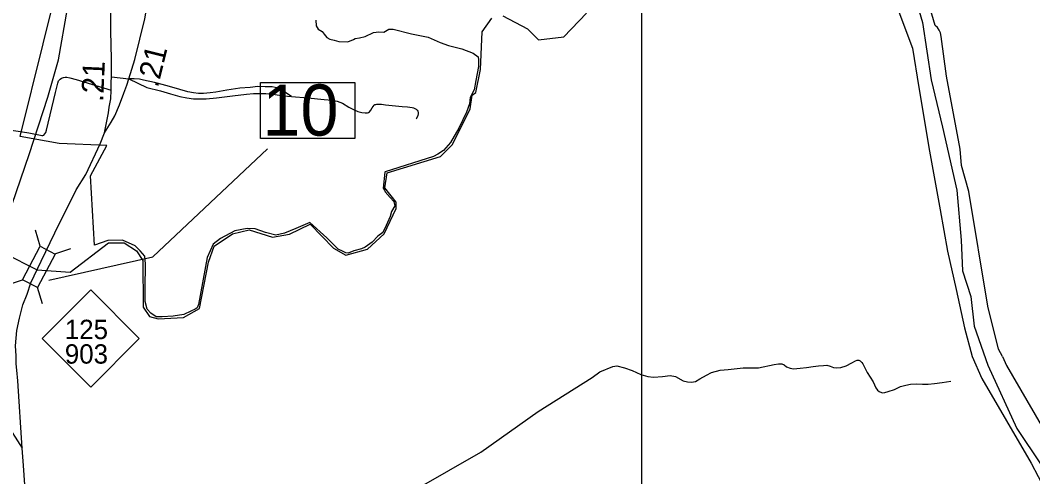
# Model space of a CAD drawing. Extents: x 2290615 to 2522933, y 819489 to 1012715.
# Drawn here: x 2413804 to 2420741, y 936349 to 939475 of the extents above; entities that cross this region are included whole.
import ezdxf

# ---------------------------------------------------------------- set-up
doc = ezdxf.new("R2010")
doc.units = 0
for name, color, linetype in [('Exist Boundary Political City Limit New', 7, 'Continuous'), ('Exist Boundary Political City Limit Old', 7, 'Continuous'), ('Exist Boundary Political CountyLine', 7, 'Continuous'), ('Exist Hydrographic Creek Single Shore', 7, 'Continuous'), ('Exist Hydrographic River Shore', 7, 'Continuous'), ('Exist Railroad Mainline', 7, 'Continuous'), ('Exist Road Non-System Type 51', 7, 'Continuous'), ('Exist Road Primary NC Attributed', 7, 'Continuous'), ('Exist Road Primary NC Shield CELL', 7, 'Continuous'), ('Exist Road Primary NC Shield Number Label', 7, 'Continuous'), ('Exist Road Primary US Attributed', 7, 'Continuous'), ('Exist Road Primary US Mileage Hundredths English Label', 7, 'Continuous'), ('Exist Road Primary US Structure Standard Bridge CELL', 7, 'Continuous'), ('Exist Road Primary US Structure Standard Bridge Number Label', 7, 'Continuous'), ('Map Preparation Boundary City Limit Buffer Line', 7, 'Continuous'), ('Map Preparation Inset Cut Line', 7, 'Continuous')]:
    doc.layers.add(name, color=color, linetype=linetype)

msp = doc.modelspace()

# ---------------------------------------------------------------- linework, layer by layer
at = {"layer": 'Exist Boundary Political City Limit New'}
for p, q in [((2414397.3, 938616.4), (2414070, 938631.5)), ((2414286.1, 938409.6), (2414397.3, 938616.4)), ((2414313.3, 937935.6), (2414286.1, 938409.6))]:
    msp.add_line(p, q, dxfattribs=at)
for points in [[(2414070, 938631.5), (2413804.3, 938678), (2414118.4, 939949.3), (2414176.7, 940356)], [(2415828.6, 939476.3), (2415832.4, 939437.4), (2415844.2, 939413.3), (2415871.6, 939398.6), (2415885.4, 939380.6), (2415904.8, 939356.1), (2415924.4, 939345.5), (2415955.2, 939338.4), (2415987.2, 939328.9), (2416048.5, 939327.6), (2416086.2, 939343.6), (2416099.4, 939349.7), (2416128, 939354.9), (2416167.8, 939363.9), (2416225, 939390.1), (2416261, 939394.6), (2416294.5, 939393.7), (2416329.5, 939413.8), (2416358.7, 939414.4), (2416484.1, 939382.3), (2416599.5, 939359.8), (2416682, 939323), (2416738.2, 939300.9), (2416828.5, 939278.9), (2416907.4, 939249), (2416940.5, 939223.5)], [(2416940.5, 939223.5), (2416944.2, 939202.9), (2416944.2, 939157.6), (2416924.4, 939061.4), (2416913.1, 938999.2), (2416887.6, 938945.5), (2416882, 938903), (2416862.2, 938846.5), (2416808.5, 938736.2), (2416751.9, 938637.2), (2416703.9, 938583.4), (2416664.3, 938558), (2416636, 938541), (2416305.2, 938436.3), (2416302.4, 938433.5), (2416291.1, 938326), (2416299.5, 938311.9), (2416305.2, 938300.6), (2416339.1, 938261), (2416364.6, 938232.7), (2416370.2, 938204.4), (2416347.6, 938164.8), (2416339.1, 938130.9), (2416310.9, 938068.6), (2416288.2, 938020.5), (2416254.3, 937995.1), (2416214.7, 937955.5), (2416166.7, 937921.5), (2416141.2, 937910.2), (2416090.3, 937896.1), (2416050.7, 937879.1), (2416033.8, 937881.9), (2416011.1, 937893.3), (2415982.9, 937907.4), (2415960.3, 937930), (2415903.7, 937983.8), (2415787, 938090.8)], [(2415787, 938090.8), (2415691.6, 938048.8), (2415615.3, 938017.7), (2415555.9, 938003.6), (2415485.2, 938020.5), (2415414.6, 938046), (2415358, 938048.8), (2415273.2, 938031.9), (2415177.1, 937980.9), (2415126.2, 937941.3), (2415083.7, 937850.8), (2415024.4, 937528.4), (2415015.9, 937505.7), (2415001.8, 937497.3), (2414973.5, 937483.1), (2414925.4, 937460.5), (2414851.9, 937449.2), (2414775.6, 937443.5), (2414736, 937443.5), (2414699.2, 937469), (2414673.8, 937497.3), (2414659.6, 937548.2), (2414659.6, 937635.9), (2414662.5, 937805.6), (2414656.8, 937859.3), (2414625.7, 937896.1), (2414591.8, 937930), (2414504.1, 937969.6), (2414405.2, 937966.8), (2414313.3, 937935.6)]]:
    msp.add_lwpolyline(points, dxfattribs=at)
at = {"layer": 'Exist Boundary Political City Limit Old'}
for p, q in [((2414397.3, 938616.4), (2414070, 938631.5)), ((2414286.1, 938409.6), (2414397.3, 938616.4)), ((2414313.3, 937935.6), (2414286.1, 938409.6))]:
    msp.add_line(p, q, dxfattribs=at)
for points in [[(2414070, 938631.5), (2413804.3, 938678), (2414118.4, 939949.3), (2414176.7, 940356)], [(2415828.6, 939476.3), (2415832.4, 939437.4), (2415844.2, 939413.3), (2415871.6, 939398.6), (2415885.4, 939380.6), (2415904.8, 939356.1), (2415924.4, 939345.5), (2415955.2, 939338.4), (2415987.2, 939328.9), (2416048.5, 939327.6), (2416086.2, 939343.6), (2416099.4, 939349.7), (2416128, 939354.9), (2416167.8, 939363.9), (2416225, 939390.1), (2416261, 939394.6), (2416294.5, 939393.7), (2416329.5, 939413.8), (2416358.7, 939414.4), (2416484.1, 939382.3), (2416599.5, 939359.8), (2416682, 939323), (2416738.2, 939300.9), (2416828.5, 939278.9), (2416907.4, 939249), (2416940.5, 939223.5)], [(2416940.5, 939223.5), (2416944.2, 939202.9), (2416944.2, 939157.6), (2416924.4, 939061.4), (2416913.1, 938999.2), (2416887.6, 938945.5), (2416882, 938903), (2416862.2, 938846.5), (2416808.5, 938736.2), (2416751.9, 938637.2), (2416703.9, 938583.4), (2416664.3, 938558), (2416636, 938541), (2416305.2, 938436.3), (2416302.4, 938433.5), (2416291.1, 938326), (2416299.5, 938311.9), (2416305.2, 938300.6), (2416339.1, 938261), (2416364.6, 938232.7), (2416370.2, 938204.4), (2416347.6, 938164.8), (2416339.1, 938130.9), (2416310.9, 938068.6), (2416288.2, 938020.5), (2416254.3, 937995.1), (2416214.7, 937955.5), (2416166.7, 937921.5), (2416141.2, 937910.2), (2416090.3, 937896.1), (2416050.7, 937879.1), (2416033.8, 937881.9), (2416011.1, 937893.3), (2415982.9, 937907.4), (2415960.3, 937930), (2415903.7, 937983.8), (2415787, 938090.8)], [(2415787, 938090.8), (2415691.6, 938048.8), (2415615.3, 938017.7), (2415555.9, 938003.6), (2415485.2, 938020.5), (2415414.6, 938046), (2415358, 938048.8), (2415273.2, 938031.9), (2415177.1, 937980.9), (2415126.2, 937941.3), (2415083.7, 937850.8), (2415024.4, 937528.4), (2415015.9, 937505.7), (2415001.8, 937497.3), (2414973.5, 937483.1), (2414925.4, 937460.5), (2414851.9, 937449.2), (2414775.6, 937443.5), (2414736, 937443.5), (2414699.2, 937469), (2414673.8, 937497.3), (2414659.6, 937548.2), (2414659.6, 937635.9), (2414662.5, 937805.6), (2414656.8, 937859.3), (2414625.7, 937896.1), (2414591.8, 937930), (2414504.1, 937969.6), (2414405.2, 937966.8), (2414313.3, 937935.6)]]:
    msp.add_lwpolyline(points, dxfattribs=at)
at = {"layer": 'Exist Boundary Political CountyLine'}
msp.add_lwpolyline([(2419906.5, 939733.8), (2419984.9, 939459.3), (2420043.7, 939067.1), (2420122.1, 938743.6), (2420220.1, 938312.2), (2420249.5, 937969.1), (2420258.5, 937758.4), (2420316.8, 937583.3), (2420338.7, 937378.9), (2420433.5, 937112.6), (2420630.5, 936678.4), (2420798.2, 936430.2)], dxfattribs=at)
at = {"layer": 'Exist Hydrographic Creek Single Shore'}
for points in [[(2413465.5, 937993.5), (2413920.8, 937766.7), (2414147, 937750.4), (2414408.3, 937950.2), (2414516.4, 937951.3), (2414600.4, 937895.7), (2414643.3, 937828.5), (2414647.4, 937510.2), (2414690.5, 937446.3), (2414748.5, 937429), (2414923.4, 937439.5), (2415031.5, 937499.7), (2415093.4, 937817.4), (2415133.4, 937927.4), (2415257.4, 938011.3), (2415373.3, 938039.1), (2415532.4, 937989.7), (2415648.5, 938011), (2415789.3, 938079), (2415949.3, 937914.9), (2416034.4, 937865.9), (2416183.4, 937908.1), (2416298.3, 938011.3), (2416379.3, 938185.4), (2416378.5, 938228), (2416302.4, 938326.6), (2416317.3, 938429.1), (2416682.3, 938542.5), (2416764.4, 938624.6), (2416886.4, 938869.2), (2416901.3, 938961.8), (2416926.4, 938979.2), (2416957.3, 939138.1), (2416969.4, 939394.7), (2417035.2, 939489.3)], [(2417110.3, 939505.5), (2417278.4, 939417.2), (2417354.3, 939341.5), (2417528.4, 939361.8), (2417684.4, 939522.5)]]:
    msp.add_lwpolyline(points, dxfattribs=at)
at = {"layer": 'Exist Hydrographic River Shore'}
for points in [[(2420533.8, 937171.6), (2420505.9, 937222.3), (2420431.9, 937517.5), (2420303.8, 938301.8), (2420251.9, 938479.7), (2420242.9, 938591.5), (2420150.8, 939092.8), (2420114.3, 939364.2), (2420108.1, 939389.2), (2420099.3, 939408.1), (2420087.2, 939425.2), (2420073.1, 939439.4), (2419988.6, 939728.2)], [(2419822.2, 939532.1), (2419916.9, 939284.3), (2419960.6, 939014.7), (2420033.5, 938577.5), (2420106.3, 938176.7), (2420157.3, 937892.6), (2420215.6, 937630.2), (2420273.8, 937367.9), (2420324.8, 937171.2), (2420390.9, 937022.4), (2420730, 936441.6), (2420824.7, 936259.4)], [(2420533.8, 937171.6), (2420561.3, 937109.6), (2420897.4, 936533.9), (2420975.9, 936382.9), (2421672.3, 935844.7)]]:
    msp.add_lwpolyline(points, dxfattribs=at)
at = {"layer": 'Exist Railroad Mainline'}
msp.add_lwpolyline([(2413747.8, 938214.6), (2413864.9, 938556.2), (2413993.1, 938948.1), (2414065.5, 939203.1), (2414128.3, 939556.1), (2414168.3, 939840.5), (2414198.2, 940110.9), (2414228.4, 940379.3), (2414249.9, 940543.7), (2414269.3, 940718), (2414273.2, 941004), (2414272.7, 941172.1), (2414253.3, 941551.7), (2414234.2, 941759.5), (2414201.1, 941976.8), (2414148, 942192), (2413980.7, 942699.7), (2413748.8, 943236.1)], dxfattribs=at)
at = {"layer": 'Exist Road Non-System Type 51'}
msp.add_line((2414429.6, 939086.5), (2414548.8, 939073.7), dxfattribs=at)
for points in [[(2413727.9, 938724), (2413819.7, 938711.2), (2413862.1, 938704.2), (2413943, 938687.3), (2413951.1, 938685.4), (2413959.1, 938685.6), (2413965, 938687.6), (2413972.8, 938697.7), (2413978.6, 938706), (2413984.4, 938722), (2414045.7, 938981.2), (2414061.2, 939043.4), (2414067.3, 939059.9), (2414078.1, 939071.6), (2414086.4, 939077.2), (2414094.1, 939081.1), (2414101.2, 939083.7), (2414112, 939085.3), (2414123.3, 939084.3), (2414144.2, 939080.5), (2414188.3, 939068.8), (2414427.8, 938995.4)], [(2415662, 938952.7), (2415603.5, 938990.6), (2415571.8, 939008.7), (2415531, 939017.8), (2415482.7, 939019.3), (2415432.9, 939020.8), (2415380.1, 939014.8), (2415307.6, 939008.7), (2415220, 938995.1), (2415144.6, 938983.1), (2415105.3, 938977), (2415060, 938974), (2415025.3, 938974), (2414992.1, 938978.5), (2414952.9, 938984.6), (2414897, 939001.2), (2414811, 939026.9), (2414723.4, 939049.5), (2414647.9, 939064.6), (2414620.3, 939070.7), (2414585, 939073.7), (2414548.8, 939073.7)], [(2414548.8, 939073.7), (2414671.3, 939015.5), (2414764.9, 938991.4), (2414833.4, 938971.2), (2414897.8, 938953.1), (2414946.1, 938943), (2414992.1, 938936.2), (2415032.6, 938936.2), (2415078.9, 938936.2), (2415148.8, 938943), (2415257.5, 938957.1), (2415353.1, 938968.2), (2415401.4, 938972.2), (2415486.5, 938973.2), (2415549.9, 938967.2), (2415608.2, 938958.1), (2415662, 938952.7)], [(2415662, 938952.7), (2415775.3, 938942.5), (2415885.5, 938931.9), (2415941.3, 938927.4), (2415974.6, 938919.9), (2416010.8, 938906.3), (2416054.6, 938880.6), (2416087.4, 938864.1), (2416117, 938850.7), (2416144.5, 938843.3), (2416166.3, 938841.3), (2416174.1, 938840), (2416183.5, 938840), (2416190.6, 938842.2), (2416196.9, 938847.6), (2416206.7, 938859.7), (2416215.7, 938875.3), (2416221.9, 938885.2), (2416229.1, 938893.7), (2416234.5, 938897.7), (2416240.3, 938899), (2416247, 938900.4), (2416256.4, 938900.8), (2416268, 938901.3), (2416280.1, 938899.9), (2416306.5, 938895.9), (2416329.7, 938892.3), (2416374, 938889.2), (2416419.6, 938885.2), (2416458.1, 938881.6), (2416488.1, 938877.6), (2416497.5, 938874.4), (2416506.4, 938870.4), (2416516.2, 938865.5), (2416523.9, 938858.8), (2416527.4, 938852.9), (2416529.2, 938843.5), (2416530.1, 938834.6), (2416527, 938821.6), (2416518.9, 938801.5), (2416517.1, 938797.4)], [(2416521.9, 936265), (2416960.2, 936517.6), (2417352.1, 936795), (2417722.3, 937028), (2417774.1, 937066), (2417863.6, 937102.5), (2417891.9, 937107.9), (2417943.8, 937093.9), (2417995.7, 937076), (2418055.6, 937048), (2418103.5, 937034), (2418143.4, 937030), (2418203.3, 937034), (2418257.2, 937042), (2418293.1, 937034), (2418345, 937006.1), (2418375, 936998.1), (2418402.9, 936996.1), (2418430.9, 937000.1), (2418460.8, 937020), (2418506.7, 937044), (2418540.7, 937062), (2418598.5, 937078), (2418654.4, 937084), (2418756.2, 937093.9), (2418862, 937093.9), (2418969.8, 937117.9), (2418998.4, 937122.8), (2419021.5, 937121), (2419037.5, 937114.8), (2419054.3, 937100.6), (2419079.2, 937091.7), (2419100.5, 937088.2), (2419146.6, 937091.7), (2419191.8, 937096.2), (2419235.3, 937103.3), (2419272.6, 937107.7), (2419307.2, 937110.4), (2419331.1, 937112.1), (2419353.3, 937105), (2419374.6, 937096.2), (2419399.4, 937095.3), (2419426.9, 937097.9), (2419462.4, 937107.7), (2419502.3, 937129), (2419525.4, 937141.4), (2419536.9, 937147.7), (2419548.7, 937147.9), (2419557.4, 937141.4), (2419570.7, 937129.9), (2419576.6, 937121.9), (2419591.1, 937094.4), (2419607, 937063.3), (2419647.8, 936997.6), (2419666.5, 936958.6), (2419676.2, 936941.7), (2419688.7, 936931.9), (2419704.6, 936925.7), (2419714.4, 936923.9), (2419727.7, 936926.6), (2419750.8, 936931.9), (2419793.3, 936946.1), (2419835, 936966.5), (2419871.4, 936975.4), (2419904.2, 936981.6), (2419945.9, 936984.3), (2419985, 936983.4), (2420024.9, 936981.6), (2420068.4, 936986.1), (2420119.8, 936993.2), (2420179.3, 937002.1)]]:
    msp.add_lwpolyline(points, dxfattribs=at)
at = {"layer": 'Exist Road Primary NC Attributed'}
msp.add_lwpolyline([(2413282.5, 936960.7), (2413424.5, 936905.2), (2413548.3, 936852.7), (2413604.2, 936808.7), (2413676.1, 936750.1), (2413700, 936726.2), (2413816.9, 936543.8)], dxfattribs=at)
at = {"layer": 'Exist Road Primary NC Shield CELL'}
msp.add_lwpolyline([(2413953.7, 937295.6), (2414286.7, 937628.6), (2414619.7, 937295.6), (2414286.7, 936962.6)], close=True, dxfattribs=at)
at = {"layer": 'Exist Road Primary US Attributed'}
for points in [[(2414380.5, 938704.3), (2414407.7, 938841.3), (2414413.7, 938880.6), (2414423.8, 938937), (2414427.8, 938995.4), (2414427.8, 939048.8), (2414429.6, 939086.5), (2414429.8, 939207.9), (2414425.8, 939403.3), (2414425.1, 939804.2)], [(2414380.5, 938704.3), (2414427.8, 938776.8), (2414452, 938821.2), (2414483.2, 938896.7), (2414514.3, 938976.3), (2414533.7, 939030.6), (2414548.8, 939073.7), (2414589.3, 939206.7), (2414657.4, 939483.7), (2414689.3, 939666.8), (2414705.9, 939730.2)], [(2413948, 937824.4), (2414040.7, 938019.3), (2414187.3, 938313.6), (2414253.6, 938418.9), (2414352.1, 938629.3), (2414380.5, 938704.3)], [(2413788.5, 937004.5), (2413780.1, 937079.5), (2413776.6, 937123), (2413775.2, 937177.6), (2413772, 937245), (2413780.5, 937351.2), (2413799.2, 937435.4), (2413821.8, 937526.6), (2413850.8, 937598.2), (2413877.8, 937676.6), (2413948, 937824.4)], [(2413816.9, 936543.8), (2413788.5, 937004.5)], [(2414631.8, 934917.7), (2414146.5, 935587.5), (2414029.4, 935753.9), (2413986.8, 935823.2), (2413945.6, 935897.8), (2413920.9, 935949.7), (2413901, 936004.3), (2413875.7, 936081.6), (2413858.4, 936133.5), (2413839.8, 936236.1), (2413834.8, 936293.2), (2413825.8, 936425.8), (2413816.9, 936543.8)]]:
    msp.add_lwpolyline(points, dxfattribs=at)
at = {"layer": 'Exist Road Primary US Structure Standard Bridge CELL'}
for p, q in [((2413940.9, 937927), (2413908.5, 938038.2)), ((2414041.3, 937874.8), (2414150.9, 937912.1)), ((2413711, 937659.8), (2413820.7, 937697.1)), ((2413955.7, 937532.5), (2413923.4, 937643.7))]:
    msp.add_line(p, q, dxfattribs=at)
msp.add_lwpolyline([(2413820.7, 937697.1), (2413940.4, 937927.2), (2414043.1, 937873.8), (2413923.4, 937643.7)], close=True, dxfattribs=at)
at = {"layer": 'Exist Road Primary US Structure Standard Bridge Number Label'}
msp.add_lwpolyline([(2415451.2, 939047.5), (2416095.3, 939047.5), (2416095.3, 938665.1), (2415451.2, 938665.1)], close=True, dxfattribs=at)
msp.add_lwpolyline([(2414000.4, 937693.8), (2414712.5, 937853.6), (2415497.2, 938594.7)], dxfattribs=at)
at = {"layer": 'Map Preparation Boundary City Limit Buffer Line'}
for p, q in [((2414397.3, 938616.4), (2414070, 938631.5)), ((2414286.1, 938409.6), (2414397.3, 938616.4)), ((2414313.3, 937935.6), (2414286.1, 938409.6))]:
    msp.add_line(p, q, dxfattribs=at)
for points in [[(2414070, 938631.5), (2413804.3, 938678), (2414118.4, 939949.3), (2414176.7, 940356)], [(2415828.6, 939476.3), (2415832.4, 939437.4), (2415844.2, 939413.3), (2415871.6, 939398.6), (2415885.4, 939380.6), (2415904.8, 939356.1), (2415924.4, 939345.5), (2415955.2, 939338.4), (2415987.2, 939328.9), (2416048.5, 939327.6), (2416086.2, 939343.6), (2416099.4, 939349.7), (2416128, 939354.9), (2416167.8, 939363.9), (2416225, 939390.1), (2416261, 939394.6), (2416294.5, 939393.7), (2416329.5, 939413.8), (2416358.7, 939414.4), (2416484.1, 939382.3), (2416599.5, 939359.8), (2416682, 939323), (2416738.2, 939300.9), (2416828.5, 939278.9), (2416907.4, 939249), (2416940.5, 939223.5)], [(2416940.5, 939223.5), (2416944.2, 939202.9), (2416944.2, 939157.6), (2416924.4, 939061.4), (2416913.1, 938999.2), (2416887.6, 938945.5), (2416882, 938903), (2416862.2, 938846.5), (2416808.5, 938736.2), (2416751.9, 938637.2), (2416703.9, 938583.4), (2416664.3, 938558), (2416636, 938541), (2416305.2, 938436.3), (2416302.4, 938433.5), (2416291.1, 938326), (2416299.5, 938311.9), (2416305.2, 938300.6), (2416339.1, 938261), (2416364.6, 938232.7), (2416370.2, 938204.4), (2416347.6, 938164.8), (2416339.1, 938130.9), (2416310.9, 938068.6), (2416288.2, 938020.5), (2416254.3, 937995.1), (2416214.7, 937955.5), (2416166.7, 937921.5), (2416141.2, 937910.2), (2416090.3, 937896.1), (2416050.7, 937879.1), (2416033.8, 937881.9), (2416011.1, 937893.3), (2415982.9, 937907.4), (2415960.3, 937930), (2415903.7, 937983.8), (2415787, 938090.8)], [(2415787, 938090.8), (2415691.6, 938048.8), (2415615.3, 938017.7), (2415555.9, 938003.6), (2415485.2, 938020.5), (2415414.6, 938046), (2415358, 938048.8), (2415273.2, 938031.9), (2415177.1, 937980.9), (2415126.2, 937941.3), (2415083.7, 937850.8), (2415024.4, 937528.4), (2415015.9, 937505.7), (2415001.8, 937497.3), (2414973.5, 937483.1), (2414925.4, 937460.5), (2414851.9, 937449.2), (2414775.6, 937443.5), (2414736, 937443.5), (2414699.2, 937469), (2414673.8, 937497.3), (2414659.6, 937548.2), (2414659.6, 937635.9), (2414662.5, 937805.6), (2414656.8, 937859.3), (2414625.7, 937896.1), (2414591.8, 937930), (2414504.1, 937969.6), (2414405.2, 937966.8), (2414313.3, 937935.6)]]:
    msp.add_lwpolyline(points, dxfattribs=at)
at = {"layer": 'Map Preparation Inset Cut Line'}
msp.add_lwpolyline([(2402832.5, 946850), (2418060.2, 946850), (2418060.2, 931519.5), (2402832.5, 931519.5)], close=True, dxfattribs=at)

# ---------------------------------------------------------------- texts
at = {"layer": 'Exist Road Primary NC Shield Number Label'}
for s, p in [('125', (2414109.7, 937291.3)), ('903', (2414109.7, 937123.2))]:
    msp.add_text(s, height=132.5, dxfattribs=at).set_placement(p)
at = {"layer": 'Exist Road Primary US Mileage Hundredths English Label'}
for rotation, p in [(76.18914, (2414746.7, 939009.2)), (87.3305, (2414371.5, 938914.3))]:
    msp.add_text('.21', height=150, rotation=rotation, dxfattribs=at).set_placement(p)
at = {"layer": 'Exist Road Primary US Structure Standard Bridge Number Label'}
msp.add_text('10', height=350, dxfattribs=at).set_placement((2415463.8, 938684.9))

doc.saveas('drawing.dxf')
